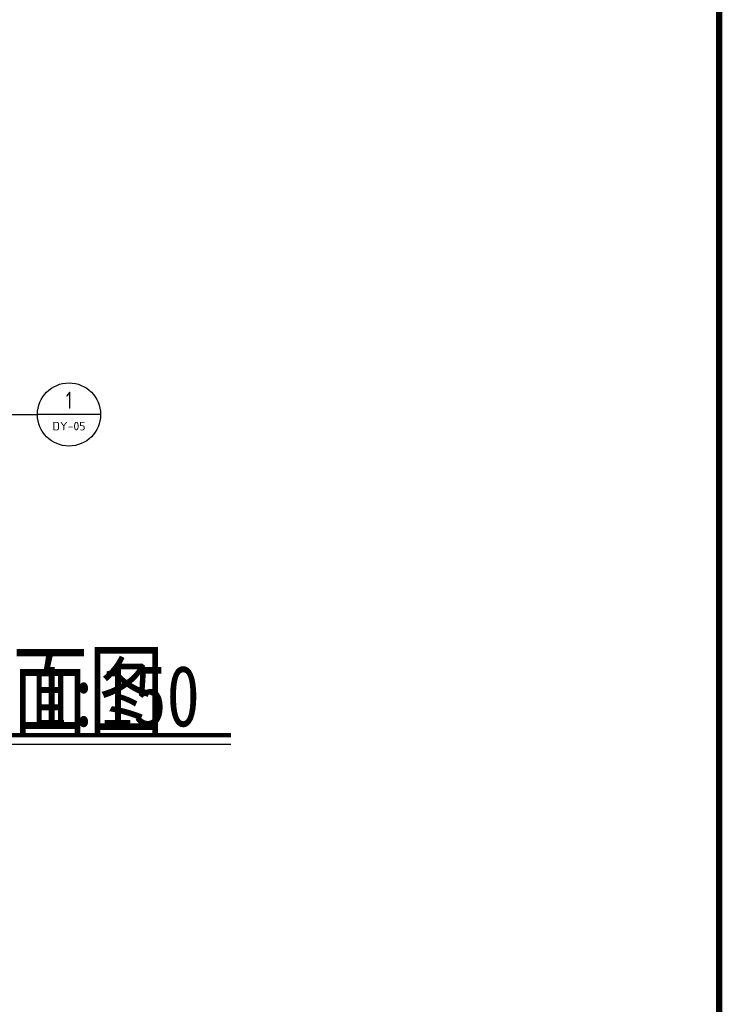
# Model space of a CAD drawing. Extents: x 1779708 to 7299578, y -1121471 to 88434.
# Tile 324 of 656: x 4660587 to 4677260, y -1072383 to -1049008. Entities that reach past the tile are written whole.
import ezdxf
from ezdxf.enums import TextEntityAlignment as Align

# ---------------------------------------------------------------- set-up
doc = ezdxf.new("R2010")
doc.units = 0
doc.header["$LTSCALE"] = 1000
doc.header["$MEASUREMENT"] = 0
for name, color, linetype in [('DIM_IDEN', 3, 'CONTINUOUS'), ('DIM_SYMB', 3, 'CONTINUOUS'), ('PUB_TEXT', 7, 'CONTINUOUS'), ('PUB_TITLE', 4, 'CONTINUOUS'), ('修改', 6, 'CONTINUOUS')]:
    doc.layers.add(name, color=color, linetype=linetype)
doc.styles.add('-仿宋_GB2312', font='txt', dxfattribs={"width": 0.8})
doc.styles.get("Standard").update_dxf_attribs({"font": 'GBENOR', "bigfont": 'GBCBIG'})

# ---------------------------------------------------------------- blocks, each defined once
blk = doc.blocks.new('A$C36B43F05')
at = {"layer": 'PUB_TITLE', "const_width": 150}
blk.add_lwpolyline([(1500, 1500), (124650, 1500), (124650, 174600), (1500, 174600)], close=True, dxfattribs=at)

msp = doc.modelspace()

# ---------------------------------------------------------------- linework, layer by layer
at = {"layer": 'DIM_IDEN'}
for p in [(4658469, -1058380.4), (4662507.4, -1058380.4)]:
    msp.add_line(p, (4661007.4, -1058380.4), dxfattribs=at)
msp.add_circle((4661757.4, -1058380.4), 750, dxfattribs=at)
at = {"layer": 'DIM_SYMB', "const_width": 105}
msp.add_lwpolyline([(4654992.6, -1065993.9), (4665601.3, -1065993.9)], dxfattribs=at)
at = {"layer": 'DIM_SYMB'}
msp.add_lwpolyline([(4654992.6, -1066203.9), (4665601.3, -1066203.9)], dxfattribs=at)

# ---------------------------------------------------------------- block references
at = {"layer": '修改'}
msp.add_blockref('A$C36B43F05', (4552534.8, -1084792.1), dxfattribs=at)

# ---------------------------------------------------------------- texts
at = {"layer": 'PUB_TEXT', "color": 7}
for s, height, width, p, p2 in [('1', 403.5, 0.995924, (4661683.3, -1058243.2), (4661831.4, -1058243.2)), ('DY-05', 201.87, 1.021526, (4661366, -1058757.4), (4662148.8, -1058757.4))]:
    msp.add_text(s, height=height, dxfattribs=dict(at, width=width)).set_placement(p, p2, align=Align.FIT)
at = {"layer": 'PUB_TEXT', "color": 7, "style": '-仿宋_GB2312', "width": 0.8}
for s, height, p in [('三层平面图', 1736.17, (4654992.6, -1065783.9)), ('1:150', 1446.81, (4660924.5, -1065783.9))]:
    msp.add_text(s, height=height, dxfattribs=at).set_placement(p)

doc.saveas('drawing.dxf')
